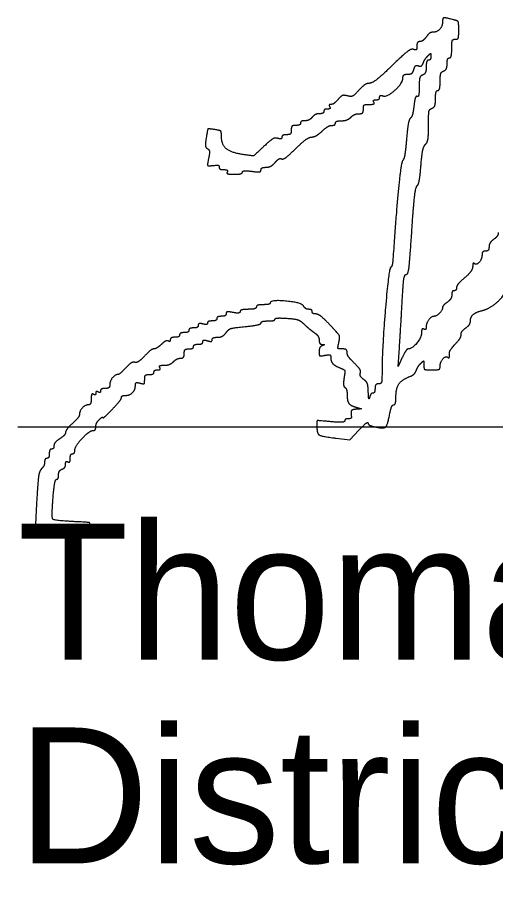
# Model space of a CAD drawing. Extents: x -3.3 to 34, y 0 to 56.8.
# Drawn here: x 24.528 to 25.021, y 8.434 to 9.348 of the extents above; entities that cross this region are included whole.
import ezdxf

# ---------------------------------------------------------------- set-up
doc = ezdxf.new("R2010")
doc.units = 0
doc.layers.add('SH_Data', color=7, linetype='Continuous')
doc.layers.add('SH_Major_Grid_Line', color=7, linetype='Continuous')

msp = doc.modelspace()

# ---------------------------------------------------------------- linework, layer by layer
at = {"layer": 'SH_Data'}
msp.add_line((24.52788, 8.92624), (28.02788, 8.92624), dxfattribs=at)
at = {"layer": 'SH_Major_Grid_Line'}
msp.add_line((24.56799, 8.81382), (24.56799, 8.81382), dxfattribs=at)
for points in [[(24.92453, 8.99745), (24.92027, 8.98845), (24.9216, 9.00765)], [(24.85644, 8.91441), (24.87036, 8.91278), (24.87981, 8.92261)]]:
    msp.add_lwpolyline(points, dxfattribs=at)
for points in [[(24.96605, 9.34348), (24.96605, 9.33886), (24.96035, 9.33285), (24.95596, 9.33285)], [(24.97745, 9.34574), (24.96881, 9.34806), (24.96605, 9.34751), (24.96605, 9.34348)], [(24.98285, 9.33497), (24.98285, 9.34261), (24.98188, 9.34456), (24.97745, 9.34574)], [(24.95596, 9.33285), (24.95417, 9.33285), (24.95116, 9.33069), (24.94925, 9.32805)], [(24.97925, 9.32565), (24.98184, 9.32565), (24.98285, 9.32829), (24.98285, 9.33497)], [(24.94272, 9.32325), (24.94104, 9.32325), (24.93965, 9.32113), (24.93965, 9.31853)], [(24.94925, 9.32805), (24.94735, 9.32541), (24.94441, 9.32325), (24.94272, 9.32325)], [(24.97565, 9.31605), (24.97565, 9.32299), (24.97665, 9.32565), (24.97925, 9.32565)], [(24.9362, 9.31513), (24.93412, 9.31593), (24.92749, 9.31137), (24.9195, 9.30365)], [(24.93965, 9.31853), (24.93965, 9.31541), (24.93848, 9.31425), (24.9362, 9.31513)], [(24.97325, 9.30645), (24.97457, 9.30645), (24.97565, 9.31077), (24.97565, 9.31605)], [(24.9195, 9.30365), (24.90345, 9.28815), (24.89307, 9.28005), (24.88924, 9.28005)], [(24.94621, 9.3011), (24.94708, 9.30338), (24.9492, 9.30668), (24.95092, 9.30843)], [(24.95165, 9.30405), (24.95033, 9.30405), (24.94925, 9.30093), (24.94925, 9.29711)], [(24.95092, 9.30843), (24.95352, 9.31105), (24.95405, 9.31095), (24.95405, 9.30783)], [(24.95405, 9.30783), (24.95405, 9.30575), (24.95297, 9.30405), (24.95165, 9.30405)], [(24.97085, 9.30038), (24.97085, 9.30372), (24.97193, 9.30645), (24.97325, 9.30645)], [(24.93028, 9.28965), (24.93333, 9.28965), (24.93581, 9.29159), (24.93659, 9.29459)], [(24.93659, 9.29459), (24.93738, 9.29759), (24.93921, 9.29902), (24.94126, 9.29823)], [(24.94126, 9.29823), (24.94314, 9.29751), (24.94534, 9.29878), (24.94621, 9.3011)], [(24.94925, 9.29711), (24.94925, 9.29315), (24.94771, 9.28957), (24.94565, 9.28879)], [(24.96725, 9.29292), (24.96923, 9.29368), (24.97085, 9.29704), (24.97085, 9.30038)], [(24.90458, 9.26729), (24.90872, 9.26571), (24.92525, 9.2805), (24.92525, 9.28578)], [(24.92525, 9.28578), (24.92525, 9.28811), (24.92725, 9.28965), (24.93028, 9.28965)], [(24.94565, 9.28879), (24.94318, 9.28784), (24.94205, 9.28397), (24.94205, 9.27639)], [(24.96365, 9.2822), (24.96365, 9.28829), (24.96491, 9.29202), (24.96725, 9.29292)], [(24.88924, 9.28005), (24.88767, 9.28005), (24.88341, 9.27687), (24.87978, 9.27299)], [(24.94205, 9.27639), (24.94205, 9.27033), (24.94111, 9.26595), (24.93996, 9.26667)], [(24.96125, 9.27285), (24.96257, 9.27285), (24.96365, 9.27706), (24.96365, 9.2822)], [(24.86795, 9.26728), (24.86441, 9.26821), (24.86131, 9.26701), (24.85831, 9.26355)], [(24.87978, 9.27299), (24.875, 9.26788), (24.87172, 9.26629), (24.86795, 9.26728)], [(24.90125, 9.26591), (24.90125, 9.26737), (24.90275, 9.26799), (24.90458, 9.26729)], [(24.93996, 9.26667), (24.93881, 9.26738), (24.93731, 9.26299), (24.93662, 9.25691)], [(24.95885, 9.26438), (24.95885, 9.26904), (24.95993, 9.27285), (24.96125, 9.27285)], [(24.85103, 9.25845), (24.84946, 9.25845), (24.84884, 9.25737), (24.84965, 9.25605)], [(24.85831, 9.26355), (24.85588, 9.26075), (24.8526, 9.25845), (24.85103, 9.25845)], [(24.88445, 9.25365), (24.88445, 9.2572), (24.88605, 9.25845), (24.8906, 9.25845)], [(24.8906, 9.25845), (24.89408, 9.25845), (24.8961, 9.25949), (24.89525, 9.26085)], [(24.89525, 9.26085), (24.89444, 9.26217), (24.89546, 9.26325), (24.89751, 9.26325)], [(24.89751, 9.26325), (24.89957, 9.26325), (24.90125, 9.26445), (24.90125, 9.26591)], [(24.95525, 9.25452), (24.95751, 9.25539), (24.95885, 9.25906), (24.95885, 9.26438)], [(24.83915, 9.24885), (24.83667, 9.24885), (24.8333, 9.24723), (24.83165, 9.24525)], [(24.84365, 9.25125), (24.84365, 9.24993), (24.84163, 9.24885), (24.83915, 9.24885)], [(24.8474, 9.25365), (24.84534, 9.25365), (24.84365, 9.25257), (24.84365, 9.25125)], [(24.84965, 9.25605), (24.85047, 9.25473), (24.84945, 9.25365), (24.8474, 9.25365)], [(24.8716, 9.24525), (24.87358, 9.24723), (24.87728, 9.24885), (24.87983, 9.24885)], [(24.87983, 9.24885), (24.88285, 9.24885), (24.88445, 9.25051), (24.88445, 9.25365)], [(24.93662, 9.25691), (24.93594, 9.25083), (24.93433, 9.24518), (24.93305, 9.24436)], [(24.95165, 9.23677), (24.95165, 9.24911), (24.95254, 9.25348), (24.95525, 9.25452)], [(24.81965, 9.23925), (24.81965, 9.23793), (24.81749, 9.23685), (24.81485, 9.23685)], [(24.82416, 9.24165), (24.82168, 9.24165), (24.81965, 9.24057), (24.81965, 9.23925)], [(24.83165, 9.24525), (24.83001, 9.24327), (24.82664, 9.24165), (24.82416, 9.24165)], [(24.85195, 9.23685), (24.85399, 9.23685), (24.85565, 9.23793), (24.85565, 9.23925)], [(24.85565, 9.23925), (24.85565, 9.24057), (24.85843, 9.24165), (24.86183, 9.24165)], [(24.86183, 9.24165), (24.86522, 9.24165), (24.86962, 9.24327), (24.8716, 9.24525)], [(24.93305, 9.24436), (24.93177, 9.24353), (24.92993, 9.23368), (24.92897, 9.22246)], [(24.73099, 9.23255), (24.72439, 9.23351), (24.72382, 9.23296), (24.72233, 9.22412)], [(24.73805, 9.22567), (24.73805, 9.2303), (24.73659, 9.23173), (24.73099, 9.23255)], [(24.81005, 9.23205), (24.81005, 9.22885), (24.80845, 9.22725), (24.80525, 9.22725)], [(24.81485, 9.23685), (24.81165, 9.23685), (24.81005, 9.23525), (24.81005, 9.23205)], [(24.83109, 9.22485), (24.83341, 9.22485), (24.83822, 9.22755), (24.84177, 9.23085)], [(24.84177, 9.23085), (24.84533, 9.23415), (24.84991, 9.23685), (24.85195, 9.23685)], [(24.94844, 9.21719), (24.9505, 9.21924), (24.95165, 9.2263), (24.95165, 9.23677)], [(24.72233, 9.22412), (24.72126, 9.21776), (24.72169, 9.21407), (24.72365, 9.21286)], [(24.7603, 9.20681), (24.74777, 9.20869), (24.73805, 9.21693), (24.73805, 9.22567)], [(24.79622, 9.22347), (24.7934, 9.22437), (24.78852, 9.22155), (24.78157, 9.215)], [(24.80045, 9.22469), (24.80045, 9.22328), (24.79855, 9.22274), (24.79622, 9.22347)], [(24.80525, 9.22725), (24.80261, 9.22725), (24.80045, 9.2261), (24.80045, 9.22469)], [(24.81463, 9.21286), (24.82137, 9.21946), (24.82877, 9.22485), (24.83109, 9.22485)], [(24.92897, 9.22246), (24.92801, 9.21125), (24.92628, 9.20149), (24.92513, 9.20078)], [(24.72365, 9.21286), (24.72555, 9.21168), (24.726, 9.20845), (24.72492, 9.20355)], [(24.78157, 9.215), (24.77165, 9.20566), (24.77062, 9.20526), (24.7603, 9.20681)], [(24.80009, 9.20228), (24.80135, 9.2015), (24.80789, 9.20626), (24.81463, 9.21286)], [(24.9438, 9.19505), (24.94462, 9.20585), (24.94661, 9.21535), (24.94844, 9.21719)], [(24.72492, 9.20355), (24.72328, 9.19608), (24.72454, 9.19482), (24.73265, 9.19588)], [(24.79345, 9.19868), (24.79584, 9.20144), (24.79883, 9.20306), (24.80009, 9.20228)], [(24.73265, 9.19588), (24.7343, 9.19609), (24.73565, 9.19514), (24.73565, 9.19376)], [(24.73565, 9.19376), (24.73565, 9.19238), (24.73788, 9.19125), (24.7406, 9.19125)], [(24.77885, 9.19094), (24.77885, 9.19243), (24.78116, 9.19365), (24.78397, 9.19365)], [(24.78397, 9.19365), (24.78679, 9.19365), (24.79105, 9.19591), (24.79345, 9.19868)], [(24.92513, 9.20078), (24.92347, 9.19975), (24.91826, 9.14767), (24.91494, 9.09885)], [(24.93988, 9.17459), (24.94125, 9.17544), (24.94301, 9.18465), (24.9438, 9.19505)], [(24.7406, 9.19125), (24.74331, 9.19125), (24.74487, 9.19017), (24.74405, 9.18885)], [(24.74405, 9.18885), (24.74317, 9.18743), (24.74603, 9.18645), (24.75111, 9.18645)], [(24.75111, 9.18645), (24.75581, 9.18645), (24.75965, 9.18743), (24.75965, 9.18863)], [(24.75965, 9.18863), (24.75965, 9.18982), (24.76397, 9.19022), (24.76925, 9.18951)], [(24.76925, 9.18951), (24.77556, 9.18866), (24.77885, 9.18916), (24.77885, 9.19094)], [(24.93444, 9.12815), (24.93609, 9.15329), (24.93848, 9.17373), (24.93988, 9.17459)], [(24.92874, 9.08325), (24.93061, 9.08325), (24.93244, 9.09773), (24.93444, 9.12815)], [(25.02365, 9.12645), (25.02365, 9.1244), (25.02149, 9.12116), (25.01885, 9.11925)], [(25.01405, 9.11152), (25.01405, 9.10918), (25.01243, 9.10725), (25.01045, 9.10725)], [(25.01885, 9.11925), (25.01621, 9.11735), (25.01405, 9.11387), (25.01405, 9.11152)], [(25.00685, 9.10348), (25.00685, 9.09901), (25.00087, 9.09244), (24.99874, 9.09457)], [(25.01045, 9.10725), (25.00847, 9.10725), (25.00685, 9.10556), (25.00685, 9.10348)], [(24.91494, 9.09885), (24.91467, 9.09489), (24.91361, 9.09103), (24.91257, 9.09026)], [(24.99874, 9.09457), (24.99792, 9.09539), (24.99723, 9.09398), (24.9972, 9.09145)], [(24.91257, 9.09026), (24.91058, 9.08879), (24.90379, 9.00766), (24.90371, 8.98425)], [(24.9972, 9.09145), (24.99717, 9.08892), (24.99339, 9.08362), (24.9888, 9.07968)], [(24.92446, 9.05505), (24.92548, 9.07376), (24.92692, 9.08325), (24.92874, 9.08325)], [(24.9888, 9.07968), (24.98421, 9.07573), (24.98045, 9.07114), (24.98045, 9.06948)], [(24.97805, 9.06645), (24.97673, 9.06645), (24.97565, 9.06453), (24.97565, 9.06218)], [(24.98045, 9.06948), (24.98045, 9.06781), (24.97937, 9.06645), (24.97805, 9.06645)], [(25.00751, 9.04613), (25.01522, 9.04807), (25.03085, 9.0623), (25.03085, 9.06738)], [(24.82277, 9.05064), (24.82074, 9.05422), (24.78844, 9.05725), (24.78845, 9.05385)], [(24.97565, 9.06218), (24.97565, 9.05984), (24.97349, 9.05636), (24.97085, 9.05445)], [(24.76565, 9.04725), (24.76103, 9.04725), (24.75725, 9.0462), (24.75725, 9.04491)], [(24.77405, 9.04965), (24.77405, 9.04833), (24.77027, 9.04725), (24.76565, 9.04725)], [(24.78125, 9.05205), (24.77729, 9.05205), (24.77405, 9.05097), (24.77405, 9.04965)], [(24.78845, 9.05385), (24.78845, 9.05286), (24.78521, 9.05205), (24.78125, 9.05205)], [(24.82817, 9.04725), (24.82626, 9.04725), (24.82383, 9.04878), (24.82277, 9.05064)], [(24.83165, 9.04485), (24.83165, 9.04617), (24.83009, 9.04725), (24.82817, 9.04725)], [(24.9216, 9.00765), (24.92233, 9.01821), (24.92362, 9.03954), (24.92446, 9.05505)], [(24.96605, 9.04895), (24.96605, 9.04657), (24.95991, 9.04005), (24.95765, 9.04005)], [(24.97085, 9.05445), (24.96821, 9.05255), (24.96605, 9.05008), (24.96605, 9.04895)], [(24.73325, 9.03765), (24.73325, 9.03633), (24.73109, 9.03525), (24.72845, 9.03525)], [(24.73805, 9.04005), (24.73541, 9.04005), (24.73325, 9.03897), (24.73325, 9.03765)], [(24.74285, 9.04275), (24.74285, 9.04127), (24.74069, 9.04005), (24.73805, 9.04005)], [(24.75005, 9.04401), (24.74547, 9.04493), (24.74285, 9.04447), (24.74285, 9.04275)], [(24.75725, 9.04491), (24.75725, 9.04359), (24.75412, 9.0432), (24.75005, 9.04401)], [(24.79325, 9.03705), (24.79325, 9.03804), (24.79882, 9.03847), (24.80562, 9.038)], [(24.80562, 9.038), (24.81418, 9.03741), (24.81962, 9.03556), (24.82329, 9.032)], [(24.83549, 9.04245), (24.83338, 9.04245), (24.83165, 9.04353), (24.83165, 9.04485)], [(24.84998, 9.03118), (24.84412, 9.03738), (24.8376, 9.04245), (24.83549, 9.04245)], [(24.95765, 9.04005), (24.95465, 9.04005), (24.94925, 9.03314), (24.94925, 9.02928)], [(24.99485, 9.03476), (24.99485, 9.03934), (25.00044, 9.04436), (25.00751, 9.04613)], [(24.71405, 9.03073), (24.71405, 9.02926), (24.71189, 9.02805), (24.70925, 9.02805)], [(24.71885, 9.03216), (24.71617, 9.03286), (24.71405, 9.03223), (24.71405, 9.03073)], [(24.72365, 9.03308), (24.72365, 9.03188), (24.72149, 9.03147), (24.71885, 9.03216)], [(24.72845, 9.03525), (24.72581, 9.03525), (24.72365, 9.03428), (24.72365, 9.03308)], [(24.74278, 9.02315), (24.74532, 9.02668), (24.75027, 9.02826), (24.76251, 9.02946)], [(24.76251, 9.02946), (24.7715, 9.03035), (24.77885, 9.03202), (24.77885, 9.03316)], [(24.77885, 9.03316), (24.77885, 9.03431), (24.78209, 9.03525), (24.78605, 9.03525)], [(24.78605, 9.03525), (24.79001, 9.03525), (24.79325, 9.03606), (24.79325, 9.03705)], [(24.82329, 9.032), (24.82621, 9.02917), (24.8309, 9.02527), (24.83372, 9.02332)], [(24.85915, 9.01318), (24.86039, 9.01884), (24.85893, 9.0217), (24.84998, 9.03118)], [(24.94925, 9.02928), (24.94925, 9.02713), (24.94817, 9.02604), (24.94685, 9.02685)], [(24.99005, 9.02805), (24.99269, 9.02996), (24.99485, 9.03297), (24.99485, 9.03476)], [(24.69485, 9.02085), (24.69485, 9.01953), (24.69269, 9.01845), (24.69005, 9.01845)], [(24.69965, 9.02325), (24.69701, 9.02325), (24.69485, 9.02217), (24.69485, 9.02085)], [(24.70445, 9.02565), (24.70445, 9.02433), (24.70229, 9.02325), (24.69965, 9.02325)], [(24.70925, 9.02805), (24.70661, 9.02805), (24.70445, 9.02697), (24.70445, 9.02565)], [(24.73392, 9.01845), (24.73693, 9.01845), (24.74092, 9.02057), (24.74278, 9.02315)], [(24.83372, 9.02332), (24.83655, 9.02138), (24.83885, 9.01787), (24.83885, 9.01552)], [(24.94445, 9.02329), (24.94445, 9.01841), (24.9347, 9.00645), (24.93073, 9.00645)], [(24.94685, 9.02685), (24.94553, 9.02767), (24.94445, 9.02607), (24.94445, 9.02329)], [(24.98225, 9.01477), (24.9839, 9.01661), (24.98525, 9.01957), (24.98525, 9.02135)], [(24.98525, 9.02135), (24.98525, 9.02314), (24.98741, 9.02615), (24.99005, 9.02805)], [(24.67612, 9.01117), (24.67333, 9.00858), (24.66982, 9.00645), (24.66832, 9.00645)], [(24.68322, 9.01463), (24.6821, 9.01532), (24.6789, 9.01377), (24.67612, 9.01117)], [(24.68525, 9.01591), (24.68525, 9.01452), (24.68434, 9.01394), (24.68322, 9.01463)], [(24.69005, 9.01845), (24.68741, 9.01845), (24.68525, 9.01731), (24.68525, 9.01591)], [(24.70925, 9.00885), (24.70925, 9.01017), (24.71141, 9.01125), (24.71405, 9.01125)], [(24.71405, 9.01125), (24.71669, 9.01125), (24.71885, 9.01241), (24.71885, 9.01382)], [(24.71885, 9.01382), (24.71885, 9.01529), (24.7209, 9.01573), (24.72365, 9.01485)], [(24.72365, 9.01485), (24.72641, 9.01398), (24.72845, 9.01442), (24.72845, 9.01589)], [(24.72845, 9.01589), (24.72845, 9.0173), (24.73092, 9.01845), (24.73392, 9.01845)], [(24.83885, 9.01552), (24.83885, 9.01318), (24.8402, 9.01117), (24.84185, 9.01106)], [(24.84185, 9.01106), (24.84425, 9.01091), (24.84425, 9.01063), (24.84185, 9.00966)], [(24.86266, 9.00645), (24.85845, 9.00645), (24.8579, 9.0075), (24.85915, 9.01318)], [(24.97325, 9.00016), (24.97325, 9.00399), (24.97471, 9.00636), (24.98225, 9.01477)], [(24.66832, 9.00645), (24.66681, 9.00645), (24.66246, 9.00312), (24.65866, 8.99904)], [(24.69588, 8.99685), (24.69805, 8.99685), (24.69965, 8.99889), (24.69965, 9.00165)], [(24.69965, 9.00165), (24.69965, 9.00485), (24.70125, 9.00645), (24.70445, 9.00645)], [(24.70445, 9.00645), (24.70709, 9.00645), (24.70925, 9.00753), (24.70925, 9.00885)], [(24.84185, 9.00966), (24.8402, 9.009), (24.83885, 9.00626), (24.83885, 9.00357)], [(24.83885, 9.00357), (24.83885, 8.99966), (24.84005, 8.99892), (24.84485, 8.99984)], [(24.86765, 9.00262), (24.86765, 9.0049), (24.86564, 9.00645), (24.86266, 9.00645)], [(24.87511, 8.99182), (24.87101, 8.99565), (24.86765, 9.00051), (24.86765, 9.00262)], [(24.93073, 9.00645), (24.92966, 9.00645), (24.92687, 9.0024), (24.92453, 8.99745)], [(24.64869, 8.99265), (24.64702, 8.99321), (24.64279, 8.9906), (24.63929, 8.98686)], [(24.65866, 8.99904), (24.65485, 8.99496), (24.65036, 8.99209), (24.64869, 8.99265)], [(24.67894, 8.98965), (24.68223, 8.98965), (24.68653, 8.99127), (24.68851, 8.99325)], [(24.68851, 8.99325), (24.69049, 8.99523), (24.69381, 8.99685), (24.69588, 8.99685)], [(24.84485, 8.99984), (24.849, 9.00063), (24.85085, 8.99992), (24.85085, 8.99755)], [(24.85085, 8.99755), (24.85085, 8.99341), (24.85522, 8.9888), (24.86136, 8.98648)], [(24.94372, 8.99163), (24.94631, 8.99425), (24.94685, 8.99394), (24.94685, 8.98983)], [(24.96365, 8.98863), (24.96365, 8.9931), (24.96964, 8.99967), (24.97177, 8.99754)], [(24.97177, 8.99754), (24.97259, 8.99672), (24.97325, 8.9979), (24.97325, 9.00016)], [(24.63929, 8.98686), (24.63579, 8.98312), (24.6322, 8.98005), (24.63132, 8.98005)], [(24.66845, 8.98245), (24.66845, 8.98377), (24.67014, 8.98485), (24.6722, 8.98485)], [(24.6722, 8.98485), (24.67425, 8.98485), (24.67527, 8.98593), (24.67445, 8.98725)], [(24.67445, 8.98725), (24.67362, 8.98861), (24.67557, 8.98965), (24.67894, 8.98965)], [(24.86136, 8.98648), (24.86498, 8.98511), (24.8656, 8.98313), (24.86452, 8.97646)], [(24.88133, 8.98163), (24.88201, 8.9834), (24.87921, 8.98798), (24.87511, 8.99182)], [(24.90371, 8.98425), (24.90367, 8.97361), (24.90283, 8.97045), (24.90005, 8.97045)], [(24.93312, 8.97832), (24.93545, 8.97921), (24.93809, 8.98186), (24.93897, 8.9842)], [(24.93897, 8.9842), (24.93986, 8.98654), (24.942, 8.98988), (24.94372, 8.99163)], [(24.94685, 8.98983), (24.94685, 8.98574), (24.94836, 8.98485), (24.95525, 8.98485)], [(24.95525, 8.98485), (24.96129, 8.98485), (24.96365, 8.98592), (24.96365, 8.98863)], [(24.63132, 8.98005), (24.62831, 8.98005), (24.62285, 8.97321), (24.62285, 8.96943)], [(24.65405, 8.97115), (24.65774, 8.97019), (24.65885, 8.97108), (24.65885, 8.97497)], [(24.65885, 8.97497), (24.65885, 8.97845), (24.66037, 8.98005), (24.66365, 8.98005)], [(24.66365, 8.98005), (24.66629, 8.98005), (24.66845, 8.98113), (24.66845, 8.98245)], [(24.86452, 8.97646), (24.86378, 8.97188), (24.86418, 8.96752), (24.86541, 8.96676)], [(24.88467, 8.9751), (24.88215, 8.97691), (24.88065, 8.97985), (24.88133, 8.98163)], [(24.88953, 8.96212), (24.88934, 8.96866), (24.88777, 8.97287), (24.88467, 8.9751)], [(24.91805, 8.95736), (24.91805, 8.96607), (24.92447, 8.975), (24.93312, 8.97832)], [(24.61805, 8.96565), (24.61541, 8.96565), (24.61325, 8.96451), (24.61325, 8.96311)], [(24.62285, 8.96943), (24.62285, 8.96725), (24.62082, 8.96565), (24.61805, 8.96565)], [(24.63863, 8.95845), (24.64338, 8.95845), (24.64925, 8.9642), (24.64925, 8.96886)], [(24.64925, 8.96886), (24.64925, 8.97122), (24.65085, 8.97199), (24.65405, 8.97115)], [(24.86541, 8.96676), (24.86665, 8.96599), (24.86765, 8.96266), (24.86765, 8.95934)], [(24.89645, 8.96565), (24.89645, 8.96301), (24.89545, 8.96085), (24.89423, 8.96085)], [(24.90005, 8.97045), (24.89805, 8.97045), (24.89645, 8.96832), (24.89645, 8.96565)], [(24.60605, 8.95965), (24.60469, 8.9605), (24.60365, 8.95848), (24.60365, 8.955)], [(24.60845, 8.96085), (24.60845, 8.95938), (24.60737, 8.95884), (24.60605, 8.95965)], [(24.61085, 8.96205), (24.60953, 8.96287), (24.60845, 8.96233), (24.60845, 8.96085)], [(24.61325, 8.96311), (24.61325, 8.96171), (24.61217, 8.96124), (24.61085, 8.96205)], [(24.62525, 8.94405), (24.63053, 8.94955), (24.63485, 8.95504), (24.63485, 8.95625)], [(24.63485, 8.95625), (24.63485, 8.95746), (24.63655, 8.95845), (24.63863, 8.95845)], [(24.86765, 8.95934), (24.86765, 8.95257), (24.87172, 8.94755), (24.87862, 8.94579)], [(24.89091, 8.95665), (24.89031, 8.95434), (24.88969, 8.95681), (24.88953, 8.96212)], [(24.89423, 8.96085), (24.89301, 8.96085), (24.89151, 8.95896), (24.89091, 8.95665)], [(24.91576, 8.94885), (24.91702, 8.94885), (24.91805, 8.95268), (24.91805, 8.95736)], [(24.60108, 8.94885), (24.59765, 8.94885), (24.59165, 8.94271), (24.59165, 8.93919)], [(24.60365, 8.955), (24.60365, 8.95162), (24.6025, 8.94885), (24.60108, 8.94885)], [(24.9118, 8.93991), (24.91272, 8.94483), (24.9145, 8.94885), (24.91576, 8.94885)], [(24.59165, 8.93919), (24.59165, 8.93764), (24.58841, 8.93335), (24.58445, 8.92965)], [(24.61565, 8.93563), (24.61565, 8.93477), (24.61997, 8.93856), (24.62525, 8.94405)], [(24.87785, 8.94433), (24.87302, 8.94408), (24.87132, 8.94166), (24.87217, 8.93625)], [(24.87862, 8.94579), (24.88264, 8.94477), (24.88254, 8.94457), (24.87785, 8.94433)], [(24.89644, 8.92606), (24.90537, 8.9241), (24.90953, 8.92785), (24.9118, 8.93991)], [(24.58445, 8.92965), (24.58049, 8.92596), (24.57725, 8.92177), (24.57725, 8.92035)], [(24.60845, 8.92623), (24.60845, 8.9283), (24.61007, 8.93162), (24.61205, 8.9336)], [(24.61205, 8.9336), (24.61403, 8.93558), (24.61565, 8.93649), (24.61565, 8.93563)], [(24.85085, 8.93142), (24.8372, 8.93265), (24.83645, 8.93244), (24.83645, 8.92742)], [(24.86525, 8.93228), (24.86525, 8.93108), (24.85881, 8.93069), (24.85085, 8.93142)], [(24.86885, 8.93445), (24.86687, 8.93445), (24.86525, 8.93348), (24.86525, 8.93228)], [(24.87217, 8.93625), (24.87233, 8.93526), (24.87083, 8.93445), (24.86885, 8.93445)], [(24.87981, 8.92261), (24.885, 8.92802), (24.88925, 8.93136), (24.88925, 8.93004)], [(24.88925, 8.93004), (24.88925, 8.92872), (24.89249, 8.92693), (24.89644, 8.92606)], [(24.57725, 8.92035), (24.57725, 8.91893), (24.57455, 8.916), (24.57125, 8.91383)], [(24.58685, 8.90213), (24.58685, 8.90625), (24.60211, 8.92245), (24.60597, 8.92245)], [(24.60597, 8.92245), (24.60734, 8.92245), (24.60845, 8.92415), (24.60845, 8.92623)], [(24.83645, 8.92742), (24.83645, 8.9193), (24.84122, 8.9162), (24.85644, 8.91441)], [(24.57125, 8.91383), (24.56795, 8.91167), (24.56525, 8.90841), (24.56525, 8.90658)], [(24.56285, 8.90325), (24.56153, 8.90325), (24.56045, 8.90109), (24.56045, 8.89845)], [(24.56525, 8.90658), (24.56525, 8.90475), (24.56417, 8.90325), (24.56285, 8.90325)], [(24.58445, 8.89845), (24.58577, 8.89845), (24.58685, 8.90011), (24.58685, 8.90213)], [(24.55805, 8.89365), (24.55673, 8.89365), (24.55565, 8.89196), (24.55565, 8.88988)], [(24.56045, 8.89845), (24.56045, 8.89581), (24.55937, 8.89365), (24.55805, 8.89365)], [(24.57965, 8.89005), (24.58097, 8.88924), (24.58205, 8.89079), (24.58205, 8.89351)], [(24.58205, 8.89351), (24.58205, 8.89623), (24.58313, 8.89845), (24.58445, 8.89845)], [(24.55243, 8.88289), (24.55034, 8.8808), (24.54868, 8.87029), (24.54768, 8.85291)], [(24.55565, 8.88988), (24.55565, 8.88781), (24.5542, 8.88466), (24.55243, 8.88289)], [(24.57005, 8.8766), (24.57005, 8.8791), (24.57167, 8.88176), (24.57365, 8.88252)], [(24.57365, 8.88252), (24.57563, 8.88328), (24.57725, 8.88562), (24.57725, 8.88772)], [(24.57725, 8.88772), (24.57725, 8.88982), (24.57833, 8.89087), (24.57965, 8.89005)], [(24.568, 8.87205), (24.56913, 8.87205), (24.57005, 8.8741), (24.57005, 8.8766)], [(24.56452, 8.85502), (24.56531, 8.86439), (24.56687, 8.87205), (24.568, 8.87205)], [(24.58691, 8.82838), (24.56536, 8.82939), (24.56265, 8.83263), (24.56452, 8.85502)], [(24.54768, 8.85291), (24.5462, 8.82696), (24.54632, 8.82597), (24.55184, 8.82045)], [(24.60322, 8.82225), (24.60253, 8.82713), (24.60094, 8.82773), (24.58691, 8.82838)], [(24.55184, 8.82045), (24.55561, 8.81668), (24.56108, 8.81444), (24.56799, 8.81382)], [(24.59662, 8.81685), (24.60289, 8.81685), (24.60387, 8.81766), (24.60322, 8.82225)], [(24.56799, 8.81382), (24.57375, 8.81331), (24.58088, 8.8127), (24.58385, 8.81247)], [(24.58385, 8.81247), (24.58682, 8.81224), (24.58925, 8.81313), (24.58925, 8.81445)], [(24.58925, 8.81445), (24.58925, 8.81577), (24.59257, 8.81685), (24.59662, 8.81685)]]:
    msp.add_open_spline(points, degree=2, dxfattribs=at)

# ---------------------------------------------------------------- texts
for s, p in [('Thomas D. Corey', (24.52788, 8.68624)), ('District       Deputy Director', (24.52788, 8.47624))]:
    msp.add_text(s, height=0.1399997, dxfattribs=at).set_placement(p)

doc.saveas('drawing.dxf')
